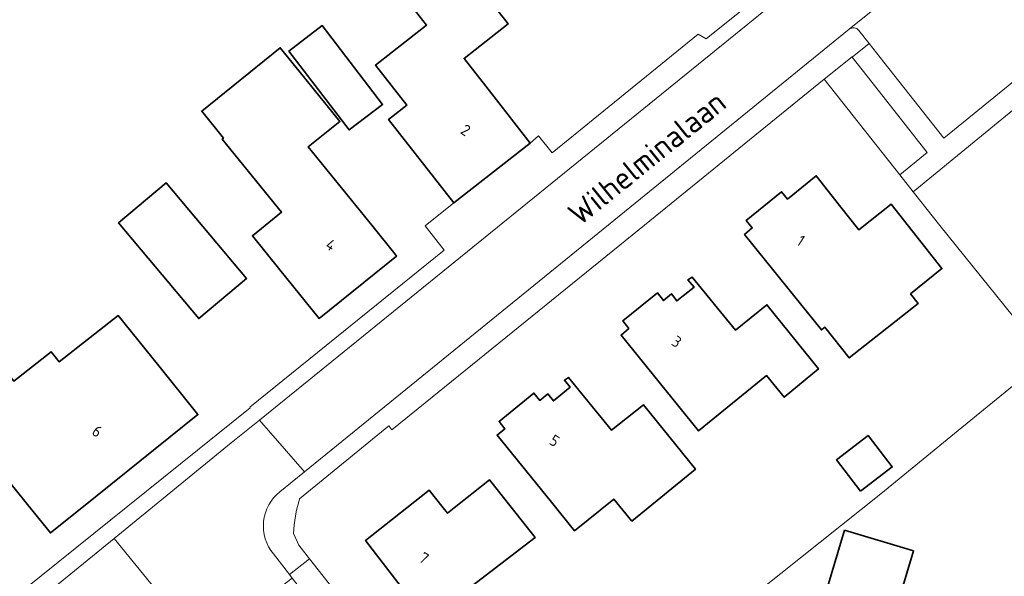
# Model space of a CAD drawing. Extents: x 184422 to 188298, y 343471 to 350189.
# Tile 462 of 513: x 187284 to 187363, y 348995 to 349039. Entities that reach past the tile are written whole.
import ezdxf
from ezdxf.enums import TextEntityAlignment as Align

# ---------------------------------------------------------------- set-up
doc = ezdxf.new("R2010")
doc.units = 0
for name, color, linetype, lineweight in [('B-WA-GR-BEPLANTING_CULTUUR_HEESTERS-GV', 252, 'Continuous', 18), ('B-WA-OG-TERREIN_ERF-GV', 252, 'Continuous', 18), ('B-WA-OG-TOPOGRAFIE-T18', 252, 'Continuous', 18), ('B-WA-VH-VERHARDING_ASFALT-GV', 252, 'Continuous', 18), ('B-WA-VH-VERHARDING_BETONSTRAATSTEEN-GV', 252, 'Continuous', 18), ('B-WA-VH-VERHARDING_TEGEL-GV', 252, 'Continuous', 18), ('B-WE-OG-BEBOUWING-GV', 250, 'Continuous', 35), ('B-WE-OG-BEBOUWING-T18', 10, 'Continuous', 18)]:
    doc.layers.add(name, color=color, linetype=linetype, lineweight=lineweight)
doc.styles.add('NLCS-ISO-M1000-T18', font='NLCS-ISO.ttf', dxfattribs={"height": 1.8})
doc.styles.add('NLCS-ISO-M500-T18', font='NLCS-ISO.ttf', dxfattribs={"height": 0.9})

msp = doc.modelspace()

# ---------------------------------------------------------------- linework, layer by layer
at = {"layer": 'B-WA-GR-BEPLANTING_CULTUUR_HEESTERS-GV', "flags": 128}
msp.add_lwpolyline([(187348.324, 349034.308), (187354.367, 349026.649), (187356.563, 349028.443), (187351.76, 349034.566), (187350.573, 349036.079), (187350.558, 349036.098)], close=True, dxfattribs=at)
msp.add_lwpolyline([(187348.324, 349034.308), (187354.367, 349026.649), (187356.563, 349028.443), (187351.76, 349034.566), (187350.573, 349036.079), (187350.558, 349036.098)], close=True, dxfattribs=at)
msp.add_lwpolyline([(187348.324, 349034.308), (187354.367, 349026.649), (187356.563, 349028.443), (187351.76, 349034.566), (187350.573, 349036.079), (187350.558, 349036.098)], close=True, dxfattribs=at)
at = {"layer": 'B-WA-OG-TERREIN_ERF-GV', "flags": 128}
for points in [[(187319.441, 349043.325), (187323.038, 349038.739), (187319.521, 349035.98), (187321.742, 349033.137), (187324.82, 349029.197), (187325.475, 349029.784), (187326.557, 349028.43), (187338.25, 349037.919), (187338.885, 349037.546), (187341.845, 349039.923)], [(187319.441, 349043.325), (187323.038, 349038.739), (187319.521, 349035.98), (187321.742, 349033.137), (187324.82, 349029.197), (187325.475, 349029.784), (187326.557, 349028.43), (187338.25, 349037.919), (187338.885, 349037.546), (187341.845, 349039.923)], [(187319.441, 349043.325), (187323.038, 349038.739), (187319.521, 349035.98), (187321.742, 349033.137), (187324.82, 349029.197), (187325.475, 349029.784), (187326.557, 349028.43), (187338.25, 349037.919), (187338.885, 349037.546), (187341.845, 349039.923)], [(187275.987, 348986.808), (187284.348, 348993.472), (187302.406, 349008.001), (187302.39, 349008.053), (187317.941, 349020.623), (187316.417, 349022.577), (187318.701, 349024.416), (187315.623, 349028.356), (187313.483, 349031.095), (187314.94, 349032.237), (187312.438, 349035.426), (187316.524, 349038.631), (187315.356, 349040.121)], [(187275.987, 348986.808), (187284.348, 348993.472), (187302.406, 349008.001), (187302.39, 349008.053), (187317.941, 349020.623), (187316.417, 349022.577), (187318.701, 349024.416), (187315.623, 349028.356), (187313.483, 349031.095), (187314.94, 349032.237), (187312.438, 349035.426), (187316.524, 349038.631), (187315.356, 349040.121)], [(187275.987, 348986.808), (187284.348, 348993.472), (187302.406, 349008.001), (187302.39, 349008.053), (187317.941, 349020.623), (187316.417, 349022.577), (187318.701, 349024.416), (187315.623, 349028.356), (187313.483, 349031.095), (187314.94, 349032.237), (187312.438, 349035.426), (187316.524, 349038.631), (187315.356, 349040.121)], [(187368.007, 349035.59), (187355.429, 349025.303), (187357.565, 349022.596), (187366.13, 349011.974), (187359.041, 349006.2), (187352.865, 349001.132), (187336.865, 348988.357), (187354.121, 348982.981), (187371.719, 348977.507), (187389.201, 348972.012), (187386.61, 348963.21), (187384.842, 348957.254), (187387.905, 348956.274), (187392.793, 348954.738), (187394.487, 348960.156), (187395.362, 348962.952), (187412.673, 348957.597), (187417.259, 348971.922), (187426.565, 349003.353), (187429.365, 349013.571), (187431.962, 349022.186), (187422.498, 349022.817)], [(187368.007, 349035.59), (187355.429, 349025.303), (187357.565, 349022.596), (187366.13, 349011.974), (187359.041, 349006.2), (187352.865, 349001.132), (187336.865, 348988.357), (187354.121, 348982.981), (187371.719, 348977.507), (187389.201, 348972.012), (187386.61, 348963.21), (187384.842, 348957.254), (187387.905, 348956.274), (187392.793, 348954.738), (187394.487, 348960.156), (187395.362, 348962.952), (187412.673, 348957.597), (187417.259, 348971.922), (187426.565, 349003.353), (187429.365, 349013.571), (187431.962, 349022.186), (187422.498, 349022.817)], [(187368.007, 349035.59), (187355.429, 349025.303), (187357.565, 349022.596), (187366.13, 349011.974), (187359.041, 349006.2), (187352.865, 349001.132), (187336.865, 348988.357), (187354.121, 348982.981), (187371.719, 348977.507), (187389.201, 348972.012), (187386.61, 348963.21), (187384.842, 348957.254), (187387.905, 348956.274), (187392.793, 348954.738), (187394.487, 348960.156), (187395.362, 348962.952), (187412.673, 348957.597), (187417.259, 348971.922), (187426.565, 349003.353), (187429.365, 349013.571), (187431.962, 349022.186), (187422.498, 349022.817)], [(187377.737, 348933.113), (187377.946, 348933.819), (187382.584, 348949.486), (187384.842, 348957.254), (187386.61, 348963.21), (187389.201, 348972.012), (187371.719, 348977.507), (187354.121, 348982.981), (187336.865, 348988.357), (187352.865, 349001.132), (187359.041, 349006.2), (187366.13, 349011.974), (187357.565, 349022.596), (187355.429, 349025.303), (187354.367, 349026.649), (187348.324, 349034.308), (187333.536, 349022.271), (187313.75, 349006.246), (187313.516, 349006.559), (187306.372, 349000.709)], [(187377.737, 348933.113), (187377.946, 348933.819), (187382.584, 348949.486), (187384.842, 348957.254), (187386.61, 348963.21), (187389.201, 348972.012), (187371.719, 348977.507), (187354.121, 348982.981), (187336.865, 348988.357), (187352.865, 349001.132), (187359.041, 349006.2), (187366.13, 349011.974), (187357.565, 349022.596), (187355.429, 349025.303), (187354.367, 349026.649), (187348.324, 349034.308), (187333.536, 349022.271), (187313.75, 349006.246), (187313.516, 349006.559), (187306.372, 349000.709)], [(187377.737, 348933.113), (187377.946, 348933.819), (187382.584, 348949.486), (187384.842, 348957.254), (187386.61, 348963.21), (187389.201, 348972.012), (187371.719, 348977.507), (187354.121, 348982.981), (187336.865, 348988.357), (187352.865, 349001.132), (187359.041, 349006.2), (187366.13, 349011.974), (187357.565, 349022.596), (187355.429, 349025.303), (187354.367, 349026.649), (187348.324, 349034.308), (187333.536, 349022.271), (187313.75, 349006.246), (187313.516, 349006.559), (187306.372, 349000.709)], [(187305.885, 348997.942), (187306.306, 348997.025), (187307.161, 348995.928), (187308.943, 348993.643), (187314.039, 348987.291), (187340.086, 348954.186)], [(187305.885, 348997.942), (187306.306, 348997.025), (187307.161, 348995.928), (187308.943, 348993.643), (187314.039, 348987.291), (187340.086, 348954.186)], [(187305.885, 348997.942), (187306.306, 348997.025), (187307.161, 348995.928), (187308.943, 348993.643), (187314.039, 348987.291), (187340.086, 348954.186)]]:
    msp.add_lwpolyline(points, dxfattribs=at)
for points in [[(187313.003, 349032.294), (187310.33, 349030.251), (187305.511, 349036.554), (187308.184, 349038.598)], [(187313.003, 349032.294), (187310.33, 349030.251), (187305.511, 349036.554), (187308.184, 349038.598)], [(187313.003, 349032.294), (187310.33, 349030.251), (187305.511, 349036.554), (187308.184, 349038.598)], [(187298.548, 349031.745), (187304.831, 349036.834), (187306.456, 349034.822), (187309.598, 349030.933), (187307.07, 349028.89), (187312.243, 349022.488), (187313.981, 349020.337), (187314.128, 349020.155), (187307.949, 349015.166), (187304.799, 349019.055), (187302.593, 349021.779), (187304.932, 349023.673), (187300.192, 349029.525), (187300.285, 349029.6)], [(187298.548, 349031.745), (187304.831, 349036.834), (187306.456, 349034.822), (187309.598, 349030.933), (187307.07, 349028.89), (187312.243, 349022.488), (187313.981, 349020.337), (187314.128, 349020.155), (187307.949, 349015.166), (187304.799, 349019.055), (187302.593, 349021.779), (187304.932, 349023.673), (187300.192, 349029.525), (187300.285, 349029.6)], [(187298.548, 349031.745), (187304.831, 349036.834), (187306.456, 349034.822), (187309.598, 349030.933), (187307.07, 349028.89), (187312.243, 349022.488), (187313.981, 349020.337), (187314.128, 349020.155), (187307.949, 349015.166), (187304.799, 349019.055), (187302.593, 349021.779), (187304.932, 349023.673), (187300.192, 349029.525), (187300.285, 349029.6)], [(187355.228, 349017.133), (187355.828, 349016.363), (187350.333, 349012.004), (187348.382, 349014.462), (187348.106, 349014.237), (187341.951, 349021.874), (187342.565, 349022.406), (187342.096, 349023.009), (187344.919, 349025.299), (187345.39, 349024.716), (187347.691, 349026.578), (187349.551, 349024.209), (187351.09, 349022.263), (187353.676, 349024.302), (187357.734, 349019.149)], [(187355.228, 349017.133), (187355.828, 349016.363), (187350.333, 349012.004), (187348.382, 349014.462), (187348.106, 349014.237), (187341.951, 349021.874), (187342.565, 349022.406), (187342.096, 349023.009), (187344.919, 349025.299), (187345.39, 349024.716), (187347.691, 349026.578), (187349.551, 349024.209), (187351.09, 349022.263), (187353.676, 349024.302), (187357.734, 349019.149)], [(187355.228, 349017.133), (187355.828, 349016.363), (187350.333, 349012.004), (187348.382, 349014.462), (187348.106, 349014.237), (187341.951, 349021.874), (187342.565, 349022.406), (187342.096, 349023.009), (187344.919, 349025.299), (187345.39, 349024.716), (187347.691, 349026.578), (187349.551, 349024.209), (187351.09, 349022.263), (187353.676, 349024.302), (187357.734, 349019.149)], [(187302.132, 349018.361), (187298.313, 349015.149), (187291.876, 349022.802), (187295.696, 349026.014)], [(187302.132, 349018.361), (187298.313, 349015.149), (187291.876, 349022.802), (187295.696, 349026.014)], [(187302.132, 349018.361), (187298.313, 349015.149), (187291.876, 349022.802), (187295.696, 349026.014)], [(187338.275, 349006.155), (187332.077, 349013.836), (187332.711, 349014.358), (187332.208, 349014.958), (187334.998, 349017.206), (187335.464, 349016.59), (187336.107, 349017.142), (187336.531, 349016.558), (187337.915, 349017.654), (187337.425, 349018.239), (187337.754, 349018.476), (187341.237, 349014.229), (187343.744, 349016.256), (187347.866, 349011.124), (187345.133, 349008.856), (187343.708, 349010.589)], [(187338.275, 349006.155), (187332.077, 349013.836), (187332.711, 349014.358), (187332.208, 349014.958), (187334.998, 349017.206), (187335.464, 349016.59), (187336.107, 349017.142), (187336.531, 349016.558), (187337.915, 349017.654), (187337.425, 349018.239), (187337.754, 349018.476), (187341.237, 349014.229), (187343.744, 349016.256), (187347.866, 349011.124), (187345.133, 349008.856), (187343.708, 349010.589)], [(187338.275, 349006.155), (187332.077, 349013.836), (187332.711, 349014.358), (187332.208, 349014.958), (187334.998, 349017.206), (187335.464, 349016.59), (187336.107, 349017.142), (187336.531, 349016.558), (187337.915, 349017.654), (187337.425, 349018.239), (187337.754, 349018.476), (187341.237, 349014.229), (187343.744, 349016.256), (187347.866, 349011.124), (187345.133, 349008.856), (187343.708, 349010.589)], [(187283.525, 349010.141), (187286.502, 349012.491), (187287.146, 349011.675), (187291.86, 349015.396), (187295.102, 349011.361), (187298.234, 349007.463), (187288.945, 349000), (187286.448, 348997.994), (187284.836, 349000), (187283.316, 349001.892), (187280.596, 349005.278), (187280.844, 349005.474), (187278.991, 349007.822), (187282.913, 349010.917)], [(187283.525, 349010.141), (187286.502, 349012.491), (187287.146, 349011.675), (187291.86, 349015.396), (187295.102, 349011.361), (187298.234, 349007.463), (187288.945, 349000), (187286.448, 348997.994), (187284.836, 349000), (187283.316, 349001.892), (187280.596, 349005.278), (187280.844, 349005.474), (187278.991, 349007.822), (187282.913, 349010.917)], [(187283.525, 349010.141), (187286.502, 349012.491), (187287.146, 349011.675), (187291.86, 349015.396), (187295.102, 349011.361), (187298.234, 349007.463), (187288.945, 349000), (187286.448, 348997.994), (187284.836, 349000), (187283.316, 349001.892), (187280.596, 349005.278), (187280.844, 349005.474), (187278.991, 349007.822), (187282.913, 349010.917)], [(187335.272, 349000.829), (187332.953, 348998.926), (187331.493, 349000.704), (187328.359, 348998.162), (187326.504, 349000.456), (187322.164, 349005.819), (187322.78, 349006.336), (187322.32, 349006.925), (187325.112, 349009.185), (187325.589, 349008.599), (187326.235, 349009.12), (187326.674, 349008.553), (187328.004, 349009.664), (187327.546, 349010.217), (187327.867, 349010.435), (187331.32, 349006.207), (187333.884, 349008.233), (187338.029, 349003.092)], [(187335.272, 349000.829), (187332.953, 348998.926), (187331.493, 349000.704), (187328.359, 348998.162), (187326.504, 349000.456), (187322.164, 349005.819), (187322.78, 349006.336), (187322.32, 349006.925), (187325.112, 349009.185), (187325.589, 349008.599), (187326.235, 349009.12), (187326.674, 349008.553), (187328.004, 349009.664), (187327.546, 349010.217), (187327.867, 349010.435), (187331.32, 349006.207), (187333.884, 349008.233), (187338.029, 349003.092)], [(187335.272, 349000.829), (187332.953, 348998.926), (187331.493, 349000.704), (187328.359, 348998.162), (187326.504, 349000.456), (187322.164, 349005.819), (187322.78, 349006.336), (187322.32, 349006.925), (187325.112, 349009.185), (187325.589, 349008.599), (187326.235, 349009.12), (187326.674, 349008.553), (187328.004, 349009.664), (187327.546, 349010.217), (187327.867, 349010.435), (187331.32, 349006.207), (187333.884, 349008.233), (187338.029, 349003.092)], [(187316.373, 348991.246), (187311.646, 348997.388), (187314.958, 349000), (187316.744, 349001.409), (187317.855, 349000), (187318.187, 348999.579), (187318.72, 349000), (187321.557, 349002.242), (187325.204, 348997.626), (187319.72, 348993.406), (187322.343, 348989.998), (187322.255, 348989.931), (187324.5, 348987.015), (187319.745, 348983.355), (187314.677, 348989.941)], [(187316.373, 348991.246), (187311.646, 348997.388), (187314.958, 349000), (187316.744, 349001.409), (187317.855, 349000), (187318.187, 348999.579), (187318.72, 349000), (187321.557, 349002.242), (187325.204, 348997.626), (187319.72, 348993.406), (187322.343, 348989.998), (187322.255, 348989.931), (187324.5, 348987.015), (187319.745, 348983.355), (187314.677, 348989.941)], [(187316.373, 348991.246), (187311.646, 348997.388), (187314.958, 349000), (187316.744, 349001.409), (187317.855, 349000), (187318.187, 348999.579), (187318.72, 349000), (187321.557, 349002.242), (187325.204, 348997.626), (187319.72, 348993.406), (187322.343, 348989.998), (187322.255, 348989.931), (187324.5, 348987.015), (187319.745, 348983.355), (187314.677, 348989.941)]]:
    msp.add_lwpolyline(points, close=True, dxfattribs=at)
at = {"layer": 'B-WA-OG-TERREIN_ERF-GV'}
msp.add_lwpolyline([(187306.372, 349000.709, 0.065939), (187305.885, 348997.942)], format="xyb", dxfattribs=at)
msp.add_lwpolyline([(187306.372, 349000.709, 0.065939), (187305.885, 348997.942)], format="xyb", dxfattribs=at)
msp.add_lwpolyline([(187306.372, 349000.709, 0.065939), (187305.885, 348997.942)], format="xyb", dxfattribs=at)
at = {"layer": 'B-WA-VH-VERHARDING_ASFALT-GV', "flags": 128}
for points in [[(187358.156, 349051.68), (187353.353, 349047.781), (187303.154, 349007.024), (187306.767, 349002.888), (187332.348, 349023.689), (187350.329, 349038.307), (187355.691, 349042.642), (187359.825, 349046.016)], [(187358.156, 349051.68), (187353.353, 349047.781), (187303.154, 349007.024), (187306.767, 349002.888), (187332.348, 349023.689), (187350.329, 349038.307), (187355.691, 349042.642), (187359.825, 349046.016)], [(187358.156, 349051.68), (187353.353, 349047.781), (187303.154, 349007.024), (187306.767, 349002.888), (187332.348, 349023.689), (187350.329, 349038.307), (187355.691, 349042.642), (187359.825, 349046.016)], [(187304.798, 349001.287), (187306.767, 349002.888), (187303.154, 349007.024), (187300.902, 349005.195), (187291.535, 348997.548), (187295.072, 348993.213), (187295.196, 348993.312)], [(187304.798, 349001.287), (187306.767, 349002.888), (187303.154, 349007.024), (187300.902, 349005.195), (187291.535, 348997.548), (187295.072, 348993.213), (187295.196, 348993.312)], [(187304.798, 349001.287), (187306.767, 349002.888), (187303.154, 349007.024), (187300.902, 349005.195), (187291.535, 348997.548), (187295.072, 348993.213), (187295.196, 348993.312)], [(187276.881, 348978.774), (187295.072, 348993.213), (187291.535, 348997.548), (187285.185, 348992.364), (187276.85, 348985.726), (187268.519, 348979.079), (187265.356, 348976.636), (187262.187, 348974.196)], [(187276.881, 348978.774), (187295.072, 348993.213), (187291.535, 348997.548), (187285.185, 348992.364), (187276.85, 348985.726), (187268.519, 348979.079), (187265.356, 348976.636), (187262.187, 348974.196)], [(187276.881, 348978.774), (187295.072, 348993.213), (187291.535, 348997.548), (187285.185, 348992.364), (187276.85, 348985.726), (187268.519, 348979.079), (187265.356, 348976.636), (187262.187, 348974.196)], [(187300.073, 348992.687), (187301.001, 348991.53), (187301.416, 348991.012), (187305.787, 348994.369), (187305.555, 348994.668), (187304.276, 348996.311)], [(187300.073, 348992.687), (187301.001, 348991.53), (187301.416, 348991.012), (187305.787, 348994.369), (187305.555, 348994.668), (187304.276, 348996.311)], [(187300.073, 348992.687), (187301.001, 348991.53), (187301.416, 348991.012), (187305.787, 348994.369), (187305.555, 348994.668), (187304.276, 348996.311)]]:
    msp.add_lwpolyline(points, dxfattribs=at)
at = {"layer": 'B-WA-VH-VERHARDING_ASFALT-GV'}
msp.add_lwpolyline([(187304.276, 348996.311, -0.418881), (187304.798, 349001.287)], format="xyb", dxfattribs=at)
msp.add_lwpolyline([(187304.276, 348996.311, -0.418881), (187304.798, 349001.287)], format="xyb", dxfattribs=at)
msp.add_lwpolyline([(187304.276, 348996.311, -0.418881), (187304.798, 349001.287)], format="xyb", dxfattribs=at)
at = {"layer": 'B-WA-VH-VERHARDING_BETONSTRAATSTEEN-GV', "flags": 128}
for points in [[(187355.691, 349042.642), (187350.329, 349038.307)], [(187355.691, 349042.642), (187350.329, 349038.307)], [(187355.691, 349042.642), (187350.329, 349038.307)], [(187351.099, 349038.223), (187351.924, 349037.173), (187353.092, 349035.687), (187357.879, 349029.596), (187367.754, 349037.618)], [(187351.099, 349038.223), (187351.924, 349037.173), (187353.092, 349035.687), (187357.879, 349029.596), (187367.754, 349037.618)], [(187351.099, 349038.223), (187351.924, 349037.173), (187353.092, 349035.687), (187357.879, 349029.596), (187367.754, 349037.618)]]:
    msp.add_lwpolyline(points, dxfattribs=at)
at = {"layer": 'B-WA-VH-VERHARDING_BETONSTRAATSTEEN-GV'}
msp.add_lwpolyline([(187350.329, 349038.307, -0.408325), (187351.099, 349038.223)], format="xyb", dxfattribs=at)
msp.add_lwpolyline([(187350.329, 349038.307, -0.408325), (187351.099, 349038.223)], format="xyb", dxfattribs=at)
msp.add_lwpolyline([(187350.329, 349038.307, -0.408325), (187351.099, 349038.223)], format="xyb", dxfattribs=at)
at = {"layer": 'B-WA-VH-VERHARDING_TEGEL-GV', "flags": 128}
for points in [[(187276.85, 348985.726), (187285.185, 348992.364), (187291.535, 348997.548), (187300.902, 349005.195), (187303.154, 349007.024), (187353.353, 349047.781), (187352.586, 349048.569), (187341.869, 349039.887), (187341.845, 349039.923), (187338.885, 349037.546), (187338.25, 349037.919), (187326.557, 349028.43), (187325.475, 349029.784), (187324.82, 349029.197), (187318.701, 349024.416), (187316.417, 349022.577), (187317.941, 349020.623), (187302.39, 349008.053), (187302.406, 349008.001), (187284.348, 348993.472), (187275.987, 348986.808)], [(187276.85, 348985.726), (187285.185, 348992.364), (187291.535, 348997.548), (187300.902, 349005.195), (187303.154, 349007.024), (187353.353, 349047.781), (187352.586, 349048.569), (187341.869, 349039.887), (187341.845, 349039.923), (187338.885, 349037.546), (187338.25, 349037.919), (187326.557, 349028.43), (187325.475, 349029.784), (187324.82, 349029.197), (187318.701, 349024.416), (187316.417, 349022.577), (187317.941, 349020.623), (187302.39, 349008.053), (187302.406, 349008.001), (187284.348, 348993.472), (187275.987, 348986.808)], [(187276.85, 348985.726), (187285.185, 348992.364), (187291.535, 348997.548), (187300.902, 349005.195), (187303.154, 349007.024), (187353.353, 349047.781), (187352.586, 349048.569), (187341.869, 349039.887), (187341.845, 349039.923), (187338.885, 349037.546), (187338.25, 349037.919), (187326.557, 349028.43), (187325.475, 349029.784), (187324.82, 349029.197), (187318.701, 349024.416), (187316.417, 349022.577), (187317.941, 349020.623), (187302.39, 349008.053), (187302.406, 349008.001), (187284.348, 348993.472), (187275.987, 348986.808)], [(187350.329, 349038.307), (187332.348, 349023.689), (187306.767, 349002.888), (187304.798, 349001.287)], [(187350.329, 349038.307), (187332.348, 349023.689), (187306.767, 349002.888), (187304.798, 349001.287)], [(187350.329, 349038.307), (187332.348, 349023.689), (187306.767, 349002.888), (187304.798, 349001.287)], [(187306.372, 349000.709), (187313.516, 349006.559), (187313.75, 349006.246), (187333.536, 349022.271), (187348.324, 349034.308), (187350.558, 349036.098), (187350.573, 349036.079), (187351.924, 349037.173), (187351.099, 349038.223)], [(187306.372, 349000.709), (187313.516, 349006.559), (187313.75, 349006.246), (187333.536, 349022.271), (187348.324, 349034.308), (187350.558, 349036.098), (187350.573, 349036.079), (187351.924, 349037.173), (187351.099, 349038.223)], [(187306.372, 349000.709), (187313.516, 349006.559), (187313.75, 349006.246), (187333.536, 349022.271), (187348.324, 349034.308), (187350.558, 349036.098), (187350.573, 349036.079), (187351.924, 349037.173), (187351.099, 349038.223)], [(187367.754, 349037.618), (187357.879, 349029.596), (187353.092, 349035.687), (187351.924, 349037.173), (187350.573, 349036.079), (187351.76, 349034.566), (187356.563, 349028.443), (187354.367, 349026.649), (187355.429, 349025.303), (187368.007, 349035.59)], [(187367.754, 349037.618), (187357.879, 349029.596), (187353.092, 349035.687), (187351.924, 349037.173), (187350.573, 349036.079), (187351.76, 349034.566), (187356.563, 349028.443), (187354.367, 349026.649), (187355.429, 349025.303), (187368.007, 349035.59)], [(187367.754, 349037.618), (187357.879, 349029.596), (187353.092, 349035.687), (187351.924, 349037.173), (187350.573, 349036.079), (187351.76, 349034.566), (187356.563, 349028.443), (187354.367, 349026.649), (187355.429, 349025.303), (187368.007, 349035.59)], [(187304.276, 348996.311), (187305.555, 348994.668), (187307.161, 348995.928), (187306.306, 348997.025), (187305.885, 348997.942)], [(187304.276, 348996.311), (187305.555, 348994.668), (187307.161, 348995.928), (187306.306, 348997.025), (187305.885, 348997.942)], [(187304.276, 348996.311), (187305.555, 348994.668), (187307.161, 348995.928), (187306.306, 348997.025), (187305.885, 348997.942)], [(187340.086, 348954.186), (187314.039, 348987.291), (187308.943, 348993.643), (187307.161, 348995.928), (187305.555, 348994.668), (187305.787, 348994.369), (187307.503, 348992.164), (187312.487, 348985.84), (187338.418, 348952.915)], [(187340.086, 348954.186), (187314.039, 348987.291), (187308.943, 348993.643), (187307.161, 348995.928), (187305.555, 348994.668), (187305.787, 348994.369), (187307.503, 348992.164), (187312.487, 348985.84), (187338.418, 348952.915)], [(187340.086, 348954.186), (187314.039, 348987.291), (187308.943, 348993.643), (187307.161, 348995.928), (187305.555, 348994.668), (187305.787, 348994.369), (187307.503, 348992.164), (187312.487, 348985.84), (187338.418, 348952.915)]]:
    msp.add_lwpolyline(points, dxfattribs=at)
at = {"layer": 'B-WA-VH-VERHARDING_TEGEL-GV'}
for points in [[(187351.099, 349038.223, 0.408325), (187350.329, 349038.307)], [(187351.099, 349038.223, 0.408325), (187350.329, 349038.307)], [(187351.099, 349038.223, 0.408325), (187350.329, 349038.307)], [(187304.798, 349001.287, 0.418881), (187304.276, 348996.311)], [(187304.798, 349001.287, 0.418881), (187304.276, 348996.311)], [(187304.798, 349001.287, 0.418881), (187304.276, 348996.311)], [(187305.885, 348997.942, -0.065939), (187306.372, 349000.709)], [(187305.885, 348997.942, -0.065939), (187306.372, 349000.709)], [(187305.885, 348997.942, -0.065939), (187306.372, 349000.709)]]:
    msp.add_lwpolyline(points, format="xyb", dxfattribs=at)
at = {"layer": 'B-WE-OG-BEBOUWING-GV', "flags": 128}
for points in [[(187318.701, 349024.416), (187324.82, 349029.197), (187321.742, 349033.137), (187319.521, 349035.98), (187323.038, 349038.739), (187319.441, 349043.325), (187315.356, 349040.121), (187316.524, 349038.631), (187312.438, 349035.426), (187314.94, 349032.237), (187313.483, 349031.095), (187315.623, 349028.356)], [(187318.701, 349024.416), (187324.82, 349029.197), (187321.742, 349033.137), (187319.521, 349035.98), (187323.038, 349038.739), (187319.441, 349043.325), (187315.356, 349040.121), (187316.524, 349038.631), (187312.438, 349035.426), (187314.94, 349032.237), (187313.483, 349031.095), (187315.623, 349028.356)], [(187318.701, 349024.416), (187324.82, 349029.197), (187321.742, 349033.137), (187319.521, 349035.98), (187323.038, 349038.739), (187319.441, 349043.325), (187315.356, 349040.121), (187316.524, 349038.631), (187312.438, 349035.426), (187314.94, 349032.237), (187313.483, 349031.095), (187315.623, 349028.356)], [(187305.511, 349036.554), (187310.33, 349030.251), (187313.003, 349032.294), (187308.184, 349038.598)], [(187305.511, 349036.554), (187310.33, 349030.251), (187313.003, 349032.294), (187308.184, 349038.598)], [(187305.511, 349036.554), (187310.33, 349030.251), (187313.003, 349032.294), (187308.184, 349038.598)], [(187306.456, 349034.822), (187304.831, 349036.834), (187298.548, 349031.745), (187300.285, 349029.6), (187300.192, 349029.525), (187304.932, 349023.673), (187302.593, 349021.779), (187304.799, 349019.055), (187307.949, 349015.166), (187314.128, 349020.155), (187313.981, 349020.337), (187312.243, 349022.488), (187307.07, 349028.89), (187309.598, 349030.933)], [(187306.456, 349034.822), (187304.831, 349036.834), (187298.548, 349031.745), (187300.285, 349029.6), (187300.192, 349029.525), (187304.932, 349023.673), (187302.593, 349021.779), (187304.799, 349019.055), (187307.949, 349015.166), (187314.128, 349020.155), (187313.981, 349020.337), (187312.243, 349022.488), (187307.07, 349028.89), (187309.598, 349030.933)], [(187306.456, 349034.822), (187304.831, 349036.834), (187298.548, 349031.745), (187300.285, 349029.6), (187300.192, 349029.525), (187304.932, 349023.673), (187302.593, 349021.779), (187304.799, 349019.055), (187307.949, 349015.166), (187314.128, 349020.155), (187313.981, 349020.337), (187312.243, 349022.488), (187307.07, 349028.89), (187309.598, 349030.933)], [(187355.228, 349017.133), (187357.734, 349019.149), (187353.676, 349024.302), (187351.09, 349022.263), (187349.551, 349024.209), (187347.691, 349026.578), (187345.39, 349024.716), (187344.919, 349025.299), (187342.096, 349023.009), (187342.565, 349022.406), (187341.951, 349021.874), (187348.106, 349014.237), (187348.382, 349014.462), (187350.333, 349012.004), (187355.828, 349016.363)], [(187355.228, 349017.133), (187357.734, 349019.149), (187353.676, 349024.302), (187351.09, 349022.263), (187349.551, 349024.209), (187347.691, 349026.578), (187345.39, 349024.716), (187344.919, 349025.299), (187342.096, 349023.009), (187342.565, 349022.406), (187341.951, 349021.874), (187348.106, 349014.237), (187348.382, 349014.462), (187350.333, 349012.004), (187355.828, 349016.363)], [(187355.228, 349017.133), (187357.734, 349019.149), (187353.676, 349024.302), (187351.09, 349022.263), (187349.551, 349024.209), (187347.691, 349026.578), (187345.39, 349024.716), (187344.919, 349025.299), (187342.096, 349023.009), (187342.565, 349022.406), (187341.951, 349021.874), (187348.106, 349014.237), (187348.382, 349014.462), (187350.333, 349012.004), (187355.828, 349016.363)], [(187291.876, 349022.802), (187298.313, 349015.149), (187302.132, 349018.361), (187295.696, 349026.014)], [(187291.876, 349022.802), (187298.313, 349015.149), (187302.132, 349018.361), (187295.696, 349026.014)], [(187291.876, 349022.802), (187298.313, 349015.149), (187302.132, 349018.361), (187295.696, 349026.014)], [(187332.711, 349014.358), (187332.077, 349013.836), (187338.275, 349006.155), (187343.708, 349010.589), (187345.133, 349008.856), (187347.866, 349011.124), (187343.744, 349016.256), (187341.237, 349014.229), (187337.754, 349018.476), (187337.425, 349018.239), (187337.915, 349017.654), (187336.531, 349016.558), (187336.107, 349017.142), (187335.464, 349016.59), (187334.998, 349017.206), (187332.208, 349014.958)], [(187332.711, 349014.358), (187332.077, 349013.836), (187338.275, 349006.155), (187343.708, 349010.589), (187345.133, 349008.856), (187347.866, 349011.124), (187343.744, 349016.256), (187341.237, 349014.229), (187337.754, 349018.476), (187337.425, 349018.239), (187337.915, 349017.654), (187336.531, 349016.558), (187336.107, 349017.142), (187335.464, 349016.59), (187334.998, 349017.206), (187332.208, 349014.958)], [(187332.711, 349014.358), (187332.077, 349013.836), (187338.275, 349006.155), (187343.708, 349010.589), (187345.133, 349008.856), (187347.866, 349011.124), (187343.744, 349016.256), (187341.237, 349014.229), (187337.754, 349018.476), (187337.425, 349018.239), (187337.915, 349017.654), (187336.531, 349016.558), (187336.107, 349017.142), (187335.464, 349016.59), (187334.998, 349017.206), (187332.208, 349014.958)], [(187282.913, 349010.917), (187278.991, 349007.822), (187280.844, 349005.474), (187280.596, 349005.278), (187283.316, 349001.892), (187284.836, 349000), (187286.448, 348997.994), (187288.945, 349000), (187298.234, 349007.463), (187295.102, 349011.361), (187291.86, 349015.396), (187287.146, 349011.675), (187286.502, 349012.491), (187283.525, 349010.141)], [(187282.913, 349010.917), (187278.991, 349007.822), (187280.844, 349005.474), (187280.596, 349005.278), (187283.316, 349001.892), (187284.836, 349000), (187286.448, 348997.994), (187288.945, 349000), (187298.234, 349007.463), (187295.102, 349011.361), (187291.86, 349015.396), (187287.146, 349011.675), (187286.502, 349012.491), (187283.525, 349010.141)], [(187282.913, 349010.917), (187278.991, 349007.822), (187280.844, 349005.474), (187280.596, 349005.278), (187283.316, 349001.892), (187284.836, 349000), (187286.448, 348997.994), (187288.945, 349000), (187298.234, 349007.463), (187295.102, 349011.361), (187291.86, 349015.396), (187287.146, 349011.675), (187286.502, 349012.491), (187283.525, 349010.141)], [(187332.953, 348998.926), (187335.272, 349000.829), (187338.029, 349003.092), (187333.884, 349008.233), (187331.32, 349006.207), (187327.867, 349010.435), (187327.546, 349010.217), (187328.004, 349009.664), (187326.674, 349008.553), (187326.235, 349009.12), (187325.589, 349008.599), (187325.112, 349009.185), (187322.32, 349006.925), (187322.78, 349006.336), (187322.164, 349005.819), (187326.504, 349000.456), (187328.359, 348998.162), (187331.493, 349000.704)], [(187332.953, 348998.926), (187335.272, 349000.829), (187338.029, 349003.092), (187333.884, 349008.233), (187331.32, 349006.207), (187327.867, 349010.435), (187327.546, 349010.217), (187328.004, 349009.664), (187326.674, 349008.553), (187326.235, 349009.12), (187325.589, 349008.599), (187325.112, 349009.185), (187322.32, 349006.925), (187322.78, 349006.336), (187322.164, 349005.819), (187326.504, 349000.456), (187328.359, 348998.162), (187331.493, 349000.704)], [(187332.953, 348998.926), (187335.272, 349000.829), (187338.029, 349003.092), (187333.884, 349008.233), (187331.32, 349006.207), (187327.867, 349010.435), (187327.546, 349010.217), (187328.004, 349009.664), (187326.674, 349008.553), (187326.235, 349009.12), (187325.589, 349008.599), (187325.112, 349009.185), (187322.32, 349006.925), (187322.78, 349006.336), (187322.164, 349005.819), (187326.504, 349000.456), (187328.359, 348998.162), (187331.493, 349000.704)], [(187351.237, 349001.326), (187353.766, 349003.273), (187351.835, 349005.78), (187349.306, 349003.833)], [(187351.237, 349001.326), (187353.766, 349003.273), (187351.835, 349005.78), (187349.306, 349003.833)], [(187351.237, 349001.326), (187353.766, 349003.273), (187351.835, 349005.78), (187349.306, 349003.833)], [(187314.958, 349000), (187311.646, 348997.388), (187316.373, 348991.246), (187314.677, 348989.941), (187319.745, 348983.355), (187324.5, 348987.015), (187322.255, 348989.931), (187322.343, 348989.998), (187319.72, 348993.406), (187325.204, 348997.626), (187321.557, 349002.242), (187318.72, 349000), (187318.187, 348999.579), (187317.855, 349000), (187316.744, 349001.409)], [(187314.958, 349000), (187311.646, 348997.388), (187316.373, 348991.246), (187314.677, 348989.941), (187319.745, 348983.355), (187324.5, 348987.015), (187322.255, 348989.931), (187322.343, 348989.998), (187319.72, 348993.406), (187325.204, 348997.626), (187321.557, 349002.242), (187318.72, 349000), (187318.187, 348999.579), (187317.855, 349000), (187316.744, 349001.409)], [(187314.958, 349000), (187311.646, 348997.388), (187316.373, 348991.246), (187314.677, 348989.941), (187319.745, 348983.355), (187324.5, 348987.015), (187322.255, 348989.931), (187322.343, 348989.998), (187319.72, 348993.406), (187325.204, 348997.626), (187321.557, 349002.242), (187318.72, 349000), (187318.187, 348999.579), (187317.855, 349000), (187316.744, 349001.409)], [(187349.959, 348998.221), (187348.35, 348992.86), (187353.866, 348991.205), (187355.475, 348996.566)], [(187349.959, 348998.221), (187348.35, 348992.86), (187353.866, 348991.205), (187355.475, 348996.566)], [(187349.959, 348998.221), (187348.35, 348992.86), (187353.866, 348991.205), (187355.475, 348996.566)]]:
    msp.add_lwpolyline(points, close=True, dxfattribs=at)

# ---------------------------------------------------------------- texts
at = {"layer": 'B-WA-OG-TOPOGRAFIE-T18', "style": 'NLCS-ISO-M1000-T18'}
msp.add_text('Wilhelminalaan', height=1.8, rotation=39, dxfattribs=at).set_placement((187334.15, 349028.025), align=Align.MIDDLE)
msp.add_text('Wilhelminalaan', height=1.8, rotation=39, dxfattribs=at).set_placement((187334.15, 349028.025), align=Align.MIDDLE)
msp.add_text('Wilhelminalaan', height=1.8, rotation=39, dxfattribs=at).set_placement((187334.15, 349028.025), align=Align.MIDDLE)
at = {"layer": 'B-WE-OG-BEBOUWING-T18', "style": 'NLCS-ISO-M500-T18'}
for s, p in [('2', (187319.653, 349030.236)), ('2', (187319.653, 349030.236)), ('2', (187319.653, 349030.236)), ('1', (187346.463, 349021.401)), ('1', (187346.463, 349021.401)), ('1', (187346.463, 349021.401)), ('4', (187308.87, 349021.051)), ('4', (187308.87, 349021.051)), ('4', (187308.87, 349021.051)), ('3', (187336.53, 349013.304)), ('3', (187336.53, 349013.304)), ('3', (187336.53, 349013.304)), ('6', (187290.182, 349006.125)), ('6', (187290.182, 349006.125)), ('6', (187290.182, 349006.125)), ('5', (187326.762, 349005.374)), ('5', (187326.762, 349005.374)), ('5', (187326.762, 349005.374)), ('7', (187316.317, 348995.977)), ('7', (187316.317, 348995.977)), ('7', (187316.317, 348995.977))]:
    msp.add_text(s, height=0.9, rotation=327.1, dxfattribs=at).set_placement(p, align=Align.MIDDLE)

doc.saveas('drawing.dxf')
